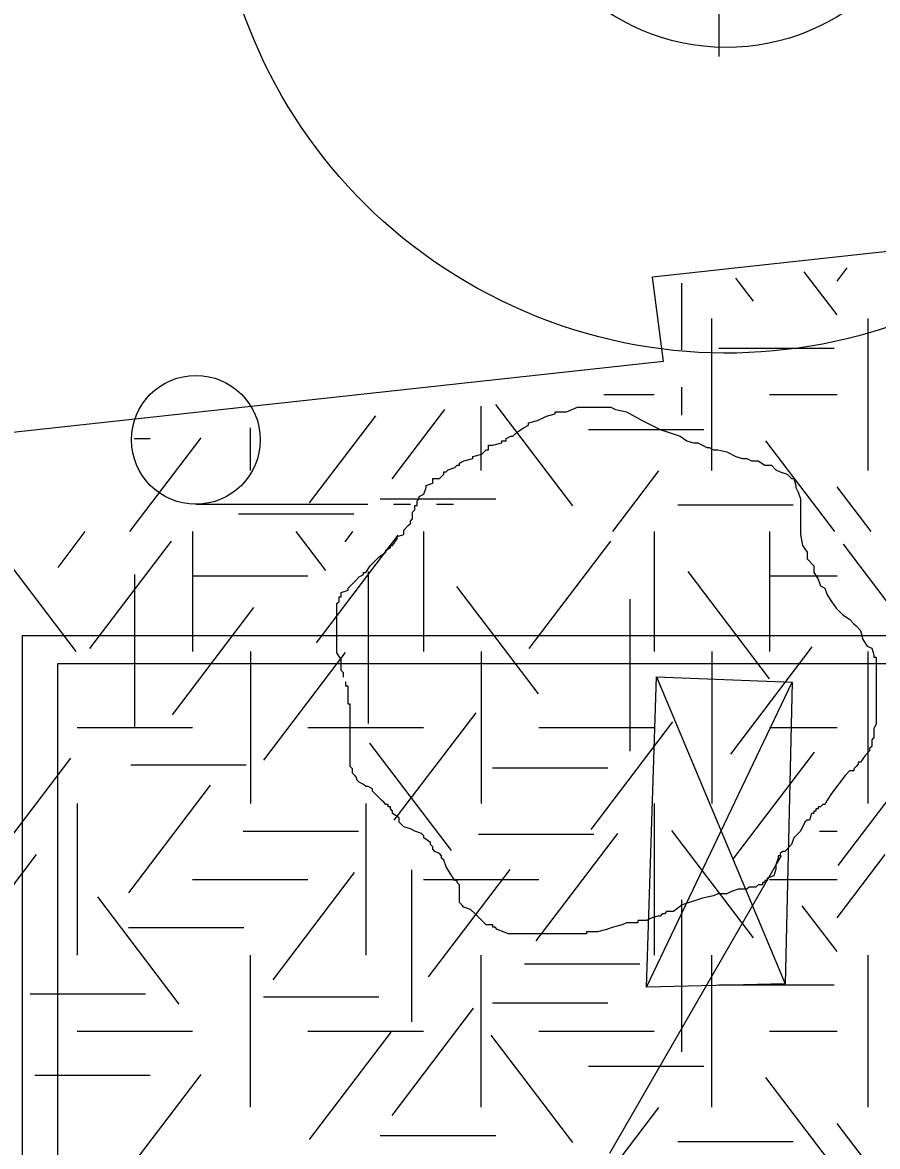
# Model space of a CAD drawing. Extents: x 419101 to 420177, y 4451541 to 4452254.
# Drawn here: x 419989.96 to 419999.92, y 4451792.27 to 4451805.35 of the extents above; entities that cross this region are included whole.
import ezdxf

# ---------------------------------------------------------------- set-up
doc = ezdxf.new("R2010")
doc.units = 0
for name, color, linetype in [('3_HALİHAZIR', 7, 'Continuous'), ('Level 3', 7, 'Continuous'), ('Level 41', 7, 'Continuous'), ('Level 54', 7, 'Continuous'), ('Level 57', 7, 'Continuous'), ('Level 60', 7, 'Continuous'), ('Level 62', 7, 'Continuous')]:
    doc.layers.add(name, color=color, linetype=linetype)

msp = doc.modelspace()

# ---------------------------------------------------------------- linework, layer by layer
at = {"layer": '3_HALİHAZIR'}
for p, q in [((419991.982, 4451799.746), (419993.982, 4451799.746)), ((419994.282, 4451799.746), (419994.482, 4451799.746)), ((419994.782, 4451799.746), (419994.982, 4451799.746)), ((419997.227, 4451794.127), (419998.924, 4451797.677)), ((419997.343, 4451797.736), (419998.84, 4451794.164))]:
    msp.add_line(p, q, dxfattribs=at)
msp.add_lwpolyline([(419996.57, 4451808.097), (419996.58, 4451808.387), (419996.64, 4451808.657), (419996.72, 4451808.827), (419996.81, 4451808.957), (419997, 4451809.117), (419997.2, 4451809.207), (419997.41, 4451809.177), (419997.61, 4451809.087), (419997.77, 4451808.937), (419997.9, 4451808.777), (419997.98, 4451808.517), (419998.02, 4451808.287), (419998.07, 4451807.957), (419998.07, 4451804.957)], dxfattribs=at)
msp.add_lwpolyline([(419997.227, 4451794.127), (419997.343, 4451797.736), (419998.924, 4451797.677), (419998.84, 4451794.164)], close=True, dxfattribs=at)
msp.add_circle((419991.982, 4451800.496), 0.75, dxfattribs=at)
for centre, major_axis, ratio in [((419998.164, 4451807.488), (2.493, 5.438), 0.999637), ((419998.157, 4451807.571), (-0.012, -2.509), 0.998541)]:
    msp.add_ellipse(centre, major_axis=major_axis, ratio=ratio, dxfattribs=at)
at = {"layer": 'Level 3'}
for points in [[(419995.958, 4451800.719), (419996.062, 4451800.771), (419996.165, 4451800.797), (419996.165, 4451800.823), (419996.191, 4451800.823), (419996.217, 4451800.823), (419996.295, 4451800.823), (419996.425, 4451800.875), (419996.529, 4451800.875), (419996.606, 4451800.875), (419996.658, 4451800.875), (419996.736, 4451800.875), (419996.788, 4451800.875), (419996.814, 4451800.875), (419996.866, 4451800.849), (419996.996, 4451800.823), (419997.177, 4451800.719), (419997.385, 4451800.615), (419997.618, 4451800.537), (419997.696, 4451800.485), (419997.774, 4451800.459), (419997.826, 4451800.459), (419997.878, 4451800.433), (419997.929, 4451800.407), (419997.955, 4451800.407), (419998.007, 4451800.381), (419998.059, 4451800.381), (419998.163, 4451800.355), (419998.267, 4451800.303), (419998.344, 4451800.277), (419998.396, 4451800.277), (419998.448, 4451800.251), (419998.5, 4451800.251), (419998.526, 4451800.251), (419998.604, 4451800.2), (419998.682, 4451800.2), (419998.734, 4451800.148), (419998.785, 4451800.122), (419998.863, 4451800.096), (419998.915, 4451800.044), (419998.941, 4451800.044), (419998.967, 4451799.966), (419998.967, 4451799.94), (419998.993, 4451799.888), (419999.019, 4451799.81), (419999.019, 4451799.784), (419999.019, 4451799.706), (419999.019, 4451799.654), (419999.019, 4451799.576), (419999.019, 4451799.55), (419999.019, 4451799.472), (419999.019, 4451799.395), (419999.045, 4451799.265), (419999.097, 4451799.187), (419999.097, 4451799.109), (419999.175, 4451799.031), (419999.175, 4451798.953), (419999.226, 4451798.875), (419999.252, 4451798.797), (419999.304, 4451798.771), (419999.33, 4451798.693), (419999.382, 4451798.615), (419999.434, 4451798.538), (419999.512, 4451798.46), (419999.59, 4451798.408), (419999.641, 4451798.356), (419999.667, 4451798.33), (419999.719, 4451798.278), (419999.745, 4451798.174), (419999.797, 4451798.096), (419999.849, 4451798.07), (419999.875, 4451797.992), (419999.875, 4451797.966), (419999.901, 4451797.966), (419999.901, 4451797.94), (419999.901, 4451797.914), (419999.901, 4451797.862), (419999.901, 4451797.759), (419999.901, 4451797.707), (419999.901, 4451797.629), (419999.901, 4451797.551), (419999.901, 4451797.473), (419999.901, 4451797.395), (419999.901, 4451797.317), (419999.901, 4451797.265), (419999.901, 4451797.187), (419999.875, 4451797.135), (419999.875, 4451797.031), (419999.849, 4451797.005), (419999.849, 4451796.928), (419999.823, 4451796.902), (419999.823, 4451796.876), (419999.771, 4451796.824), (419999.719, 4451796.746), (419999.693, 4451796.746), (419999.693, 4451796.72), (419999.667, 4451796.694), (419999.641, 4451796.668), (419999.641, 4451796.642), (419999.616, 4451796.642), (419999.59, 4451796.642)], [(419993.701, 4451797.733), (419993.701, 4451797.759), (419993.701, 4451797.784), (419993.675, 4451797.81), (419993.675, 4451797.836), (419993.675, 4451797.862), (419993.675, 4451797.888), (419993.675, 4451797.914), (419993.675, 4451797.94), (419993.623, 4451798.018), (419993.623, 4451798.096), (419993.623, 4451798.122), (419993.623, 4451798.2), (419993.623, 4451798.278), (419993.623, 4451798.304), (419993.623, 4451798.33), (419993.623, 4451798.356), (419993.623, 4451798.382), (419993.623, 4451798.408), (419993.623, 4451798.434), (419993.623, 4451798.46), (419993.623, 4451798.486), (419993.623, 4451798.512), (419993.623, 4451798.59), (419993.649, 4451798.615), (419993.649, 4451798.641), (419993.649, 4451798.667), (419993.675, 4451798.667), (419993.675, 4451798.693), (419993.675, 4451798.719), (419993.753, 4451798.745), (419993.753, 4451798.771), (419993.831, 4451798.849), (419993.883, 4451798.901), (419993.934, 4451798.927), (419993.934, 4451798.953), (419993.96, 4451798.953), (419994.012, 4451799.031), (419994.064, 4451799.083), (419994.116, 4451799.135), (419994.194, 4451799.187), (419994.194, 4451799.213), (419994.246, 4451799.239), (419994.246, 4451799.265), (419994.272, 4451799.265), (419994.324, 4451799.343), (419994.324, 4451799.369), (419994.401, 4451799.395), (419994.401, 4451799.42), (419994.401, 4451799.446), (419994.453, 4451799.498), (419994.479, 4451799.524), (419994.479, 4451799.55), (419994.505, 4451799.576), (419994.505, 4451799.602), (419994.505, 4451799.628), (419994.505, 4451799.654), (419994.531, 4451799.68), (419994.531, 4451799.706), (419994.531, 4451799.732), (419994.557, 4451799.732), (419994.557, 4451799.758), (419994.557, 4451799.784), (419994.583, 4451799.81), (419994.583, 4451799.836), (419994.635, 4451799.862), (419994.661, 4451799.94), (419994.661, 4451799.966), (419994.739, 4451799.992), (419994.739, 4451800.018), (419994.739, 4451800.044), (419994.816, 4451800.044), (419994.868, 4451800.096), (419994.868, 4451800.122), (419994.894, 4451800.122), (419994.92, 4451800.148), (419994.998, 4451800.174), (419995.024, 4451800.2), (419995.05, 4451800.2), (419995.05, 4451800.226), (419995.102, 4451800.251), (419995.206, 4451800.277), (419995.206, 4451800.303), (419995.309, 4451800.329), (419995.361, 4451800.381), (419995.387, 4451800.381), (419995.387, 4451800.407), (419995.387, 4451800.433), (419995.439, 4451800.433), (419995.543, 4451800.459), (419995.543, 4451800.485), (419995.569, 4451800.485), (419995.595, 4451800.485), (419995.595, 4451800.511), (419995.647, 4451800.537), (419995.673, 4451800.537), (419995.724, 4451800.589), (419995.802, 4451800.641), (419995.854, 4451800.667), (419995.854, 4451800.693), (419995.958, 4451800.719)], [(419995.647, 4451794.746), (419995.621, 4451794.746), (419995.491, 4451794.798), (419995.465, 4451794.824), (419995.439, 4451794.824), (419995.439, 4451794.85), (419995.361, 4451794.85), (419995.309, 4451794.902), (419995.232, 4451794.98), (419995.18, 4451795.032), (419995.102, 4451795.058), (419995.076, 4451795.084), (419995.05, 4451795.11), (419995.05, 4451795.136), (419995.05, 4451795.214), (419995.05, 4451795.292), (419995.05, 4451795.317), (419995.024, 4451795.343), (419995.024, 4451795.369), (419994.998, 4451795.369), (419994.946, 4451795.447), (419994.894, 4451795.525), (419994.868, 4451795.603), (419994.842, 4451795.629), (419994.842, 4451795.655), (419994.816, 4451795.681), (419994.765, 4451795.707), (419994.739, 4451795.733), (419994.739, 4451795.759), (419994.713, 4451795.785), (419994.713, 4451795.811), (419994.635, 4451795.863), (419994.635, 4451795.889), (419994.609, 4451795.915), (419994.531, 4451795.941), (419994.479, 4451795.967), (419994.401, 4451795.993), (419994.375, 4451796.019), (419994.35, 4451796.045), (419994.35, 4451796.071), (419994.35, 4451796.097), (419994.272, 4451796.148), (419994.272, 4451796.174), (419994.246, 4451796.2), (419994.246, 4451796.226), (419994.22, 4451796.226), (419994.22, 4451796.252), (419994.194, 4451796.252), (419994.168, 4451796.278), (419994.142, 4451796.304), (419994.116, 4451796.33), (419994.09, 4451796.356), (419994.064, 4451796.382), (419994.038, 4451796.408), (419994.038, 4451796.434), (419993.986, 4451796.46), (419993.96, 4451796.46), (419993.934, 4451796.486), (419993.883, 4451796.512), (419993.857, 4451796.538), (419993.857, 4451796.564), (419993.831, 4451796.59), (419993.805, 4451796.616), (419993.805, 4451796.642), (419993.805, 4451796.668), (419993.779, 4451796.694), (419993.779, 4451796.72), (419993.779, 4451796.746), (419993.779, 4451796.824), (419993.779, 4451796.876), (419993.779, 4451796.902), (419993.779, 4451796.928), (419993.779, 4451796.953), (419993.779, 4451796.979), (419993.779, 4451797.005), (419993.779, 4451797.031), (419993.779, 4451797.057), (419993.779, 4451797.083), (419993.779, 4451797.109), (419993.779, 4451797.135), (419993.779, 4451797.161), (419993.779, 4451797.187), (419993.779, 4451797.213), (419993.779, 4451797.239), (419993.779, 4451797.265), (419993.779, 4451797.291), (419993.779, 4451797.369), (419993.779, 4451797.395), (419993.779, 4451797.421), (419993.753, 4451797.421), (419993.753, 4451797.447), (419993.753, 4451797.473), (419993.753, 4451797.499), (419993.753, 4451797.525), (419993.753, 4451797.551), (419993.753, 4451797.577), (419993.753, 4451797.603), (419993.753, 4451797.629), (419993.727, 4451797.629), (419993.727, 4451797.655), (419993.727, 4451797.681)], [(419999.59, 4451796.642), (419999.538, 4451796.59), (419999.382, 4451796.382), (419999.33, 4451796.304), (419999.304, 4451796.252), (419999.278, 4451796.252), (419999.252, 4451796.226), (419999.226, 4451796.226), (419999.226, 4451796.2), (419999.2, 4451796.2), (419999.2, 4451796.174), (419999.175, 4451796.174), (419999.175, 4451796.148), (419999.149, 4451796.148), (419999.123, 4451796.071), (419999.097, 4451796.071), (419999.071, 4451796.045), (419999.019, 4451795.941), (419998.941, 4451795.863), (419998.915, 4451795.785), (419998.837, 4451795.707), (419998.811, 4451795.707), (419998.785, 4451795.681), (419998.785, 4451795.655), (419998.759, 4451795.655), (419998.759, 4451795.629), (419998.734, 4451795.551), (419998.734, 4451795.499), (419998.708, 4451795.421), (419998.63, 4451795.395), (419998.63, 4451795.369), (419998.604, 4451795.369), (419998.604, 4451795.343), (419998.578, 4451795.343), (419998.578, 4451795.317), (419998.552, 4451795.317), (419998.526, 4451795.317), (419998.5, 4451795.292), (419998.474, 4451795.292), (419998.448, 4451795.292), (419998.422, 4451795.292), (419998.396, 4451795.266), (419998.37, 4451795.266), (419998.344, 4451795.266), (419998.318, 4451795.266), (419998.293, 4451795.266), (419998.215, 4451795.24), (419998.163, 4451795.214), (419998.085, 4451795.214), (419998.059, 4451795.214), (419998.007, 4451795.188), (419997.878, 4451795.162), (419997.644, 4451795.084), (419997.54, 4451795.006), (419997.462, 4451795.006), (419997.437, 4451794.98), (419997.411, 4451794.98), (419997.385, 4451794.954), (419997.359, 4451794.954), (419997.281, 4451794.928), (419997.229, 4451794.902), (419997.203, 4451794.902), (419997.177, 4451794.902), (419997.151, 4451794.902), (419997.125, 4451794.902), (419997.125, 4451794.876), (419997.099, 4451794.876), (419997.073, 4451794.876), (419996.996, 4451794.876), (419996.944, 4451794.85), (419996.84, 4451794.824), (419996.762, 4451794.798), (419996.658, 4451794.772), (419996.606, 4451794.772), (419996.58, 4451794.772), (419996.555, 4451794.772), (419996.529, 4451794.772), (419996.529, 4451794.746), (419996.503, 4451794.746), (419996.477, 4451794.746), (419996.451, 4451794.746), (419996.425, 4451794.746), (419996.399, 4451794.746), (419996.373, 4451794.746), (419996.347, 4451794.746), (419996.321, 4451794.746), (419996.295, 4451794.746), (419996.217, 4451794.746), (419996.165, 4451794.746), (419996.088, 4451794.746), (419996.036, 4451794.746), (419996.01, 4451794.746), (419995.984, 4451794.746), (419995.932, 4451794.746), (419995.854, 4451794.746), (419995.828, 4451794.746), (419995.776, 4451794.746), (419995.75, 4451794.746), (419995.698, 4451794.746), (419995.673, 4451794.746), (419995.647, 4451794.746)]]:
    msp.add_lwpolyline(points, dxfattribs=at)
at = {"layer": 'Level 41'}
for p, q in [((419999.447, 4451802.343), (419999.565, 4451802.499)), ((419998.473, 4451802.109), (419998.268, 4451802.379)), ((419999.447, 4451801.949), (419999.064, 4451802.452)), ((419997.634, 4451802.32), (419997.634, 4451801.545)), ((419997.988, 4451800.138), (419997.988, 4451801.906)), ((419999.809, 4451800.138), (419999.809, 4451801.906)), ((419998.07, 4451801.563), (419999.413, 4451801.563)), ((419996.729, 4451801.022), (419997.316, 4451801.022)), ((419997.634, 4451801.107), (419997.634, 4451800.783)), ((419998.659, 4451801.022), (419999.447, 4451801.022)), ((419995.302, 4451800.138), (419995.302, 4451800.889)), ((419996.369, 4451799.727), (419995.473, 4451800.905)), ((419993.306, 4451799.762), (419994.075, 4451800.774)), ((419994.266, 4451800.041), (419994.88, 4451800.849)), ((419992.616, 4451800.138), (419992.616, 4451800.637)), ((419991.215, 4451799.429), (419992.044, 4451800.52)), ((419991.263, 4451800.511), (419991.449, 4451800.511)), ((419996.552, 4451800.615), (419997.895, 4451800.615)), ((419999.418, 4451799.429), (419998.616, 4451800.485)), ((419996.835, 4451799.429), (419997.372, 4451800.135)), ((419999.841, 4451799.429), (419999.447, 4451799.947)), ((419994.129, 4451799.81), (419995.472, 4451799.81)), ((419997.591, 4451799.741), (419998.934, 4451799.741)), ((419992.477, 4451799.635), (419993.82, 4451799.635)), ((419990.378, 4451799.012), (419990.695, 4451799.429)), ((419991.944, 4451799.429), (419991.944, 4451798.031)), ((419993.493, 4451798.977), (419993.149, 4451799.429)), ((419993.386, 4451798.135), (419994.336, 4451799.385)), ((419993.719, 4451799.309), (419993.81, 4451799.429)), ((419994.63, 4451799.429), (419994.63, 4451798.031)), ((419997.316, 4451799.429), (419997.316, 4451798.031)), ((419998.659, 4451799.429), (419998.659, 4451798.031)), ((419998.659, 4451799.429), (419998.659, 4451798.031)), ((419990.589, 4451798.031), (419989.64, 4451799.281)), ((419990.749, 4451798.066), (419991.698, 4451799.316)), ((419995.863, 4451798.066), (419996.812, 4451799.316)), ((420000.468, 4451798.031), (419999.519, 4451799.281)), ((419991.269, 4451798.927), (419991.269, 4451797.16)), ((419993.986, 4451798.962), (419993.986, 4451797.195)), ((419998.66, 4451797.715), (419997.711, 4451798.964)), ((419991.944, 4451798.915), (419993.287, 4451798.915)), ((419998.659, 4451798.915), (419999.447, 4451798.915)), ((419995.97, 4451797.54), (419995.021, 4451798.789)), ((419991.709, 4451797.294), (419992.658, 4451798.544)), ((419997.034, 4451798.641), (419997.034, 4451796.874)), ((419992.616, 4451798.031), (419992.616, 4451796.264)), ((419992.775, 4451796.769), (419993.724, 4451798.019)), ((419995.302, 4451798.031), (419995.302, 4451796.264)), ((419997.988, 4451798.031), (419997.988, 4451796.264)), ((419997.988, 4451798.031), (419997.988, 4451796.264)), ((419998.208, 4451796.838), (419999.157, 4451798.088)), ((419999.809, 4451796.264), (419999.809, 4451798.031)), ((419994.292, 4451796.068), (419995.243, 4451797.317)), ((419990.601, 4451797.147), (419991.944, 4451797.147)), ((419993.287, 4451797.147), (419994.63, 4451797.147)), ((419995.973, 4451797.147), (419997.316, 4451797.147)), ((419996.583, 4451795.963), (419997.532, 4451797.213)), ((419998.659, 4451797.147), (419999.447, 4451797.147)), ((419994.958, 4451795.718), (419994.008, 4451796.967)), ((419998.234, 4451795.612), (419999.184, 4451796.861)), ((419989.578, 4451795.543), (419990.527, 4451796.792)), ((419991.225, 4451796.713), (419992.568, 4451796.713)), ((419999.457, 4451795.543), (420000.406, 4451796.792)), ((419995.433, 4451796.677), (419996.776, 4451796.677)), ((419991.203, 4451795.226), (419992.152, 4451796.476)), ((419990.601, 4451796.264), (419990.601, 4451794.497)), ((419993.959, 4451796.264), (419993.959, 4451794.497)), ((419997.316, 4451796.264), (419997.316, 4451794.497)), ((419992.531, 4451795.94), (419993.874, 4451795.94)), ((419998.473, 4451794.7), (419997.524, 4451795.949)), ((419999.243, 4451795.94), (419999.447, 4451795.94)), ((419995.273, 4451795.907), (419996.616, 4451795.907)), ((419995.943, 4451794.666), (419996.893, 4451795.916)), ((419989.568, 4451794.934), (419990.127, 4451795.67)), ((419999.447, 4451794.934), (420000.006, 4451795.67)), ((419992.88, 4451794.21), (419993.83, 4451795.46)), ((419994.491, 4451795.492), (419994.491, 4451793.724)), ((419994.691, 4451794.246), (419995.64, 4451795.495)), ((419991.944, 4451795.38), (419993.287, 4451795.38)), ((419994.63, 4451795.38), (419995.973, 4451795.38)), ((419998.659, 4451795.38), (419999.447, 4451795.38)), ((419991.788, 4451793.929), (419990.839, 4451795.179)), ((419997.634, 4451795.142), (419997.634, 4451793.374)), ((419999.447, 4451794.54), (419999.041, 4451795.074)), ((419991.198, 4451794.82), (419992.541, 4451794.82)), ((419992.616, 4451792.729), (419992.616, 4451794.497)), ((419995.302, 4451792.729), (419995.302, 4451794.497)), ((419997.988, 4451792.729), (419997.988, 4451794.497)), ((419999.809, 4451792.729), (419999.809, 4451794.497)), ((419995.807, 4451794.399), (419997.15, 4451794.399)), ((419998.07, 4451794.154), (419999.413, 4451794.154)), ((419990.053, 4451794.048), (419991.396, 4451794.048)), ((419992.77, 4451794.014), (419994.113, 4451794.014)), ((419994.266, 4451792.632), (419995.215, 4451793.882)), ((419995.433, 4451793.943), (419996.776, 4451793.943)), ((419990.601, 4451793.613), (419991.944, 4451793.613)), ((419993.287, 4451793.613), (419994.63, 4451793.613)), ((419993.306, 4451792.353), (419994.255, 4451793.602)), ((419996.369, 4451792.318), (419995.419, 4451793.567)), ((419995.973, 4451793.613), (419997.316, 4451793.613)), ((419998.659, 4451793.613), (419999.447, 4451793.613)), ((419996.552, 4451793.206), (419997.895, 4451793.206)), ((419990.107, 4451793.102), (419991.449, 4451793.102)), ((419991.215, 4451792.02), (419992.044, 4451793.111)), ((419999.418, 4451792.02), (419998.616, 4451793.076)), ((419996.835, 4451792.02), (419997.372, 4451792.726)), ((419999.841, 4451792.02), (419999.447, 4451792.538)), ((419994.129, 4451792.401), (419995.472, 4451792.401)), ((419997.591, 4451792.332), (419998.934, 4451792.332))]:
    msp.add_line(p, q, dxfattribs=at)
at = {"layer": 'Level 54'}
msp.add_line((419998.796, 4451795.655), (419996.797, 4451792.192), dxfattribs=at)
at = {"layer": 'Level 57'}
msp.add_lwpolyline([(419990.375, 4451797.891), (420005.375, 4451797.891), (420005.375, 4451785.891), (419990.375, 4451785.891)], close=True, dxfattribs=at)
at = {"layer": 'Level 60'}
msp.add_lwpolyline([(419989.965, 4451798.219), (420005.728, 4451798.219), (420005.728, 4451785.447), (419989.965, 4451785.447)], close=True, dxfattribs=at)
at = {"layer": 'Level 62'}
for p, q in [((420006.803, 4451803.427), (419997.296, 4451802.389)), ((420006.803, 4451803.427), (419997.296, 4451802.389)), ((420006.803, 4451803.427), (419997.296, 4451802.389)), ((419997.425, 4451801.408), (419997.296, 4451802.389)), ((419997.425, 4451801.408), (419997.296, 4451802.389)), ((419997.425, 4451801.408), (419997.296, 4451802.389)), ((419997.425, 4451801.408), (419979.491, 4451799.45)), ((419997.425, 4451801.408), (419979.491, 4451799.45)), ((419997.425, 4451801.408), (419979.491, 4451799.45))]:
    msp.add_line(p, q, dxfattribs=at)

doc.saveas('drawing.dxf')
